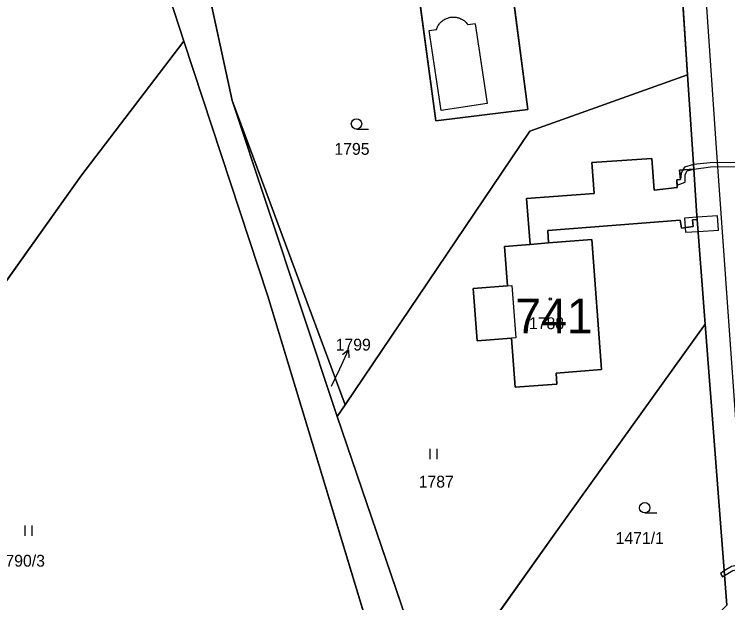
# Model space of a CAD drawing. Extents: x -689422 to -685210, y -987725 to -982160.
# Drawn here: x -687545.1 to -687442.4, y -985044.9 to -984960.2 of the extents above; entities that cross this region are included whole.
import ezdxf

# ---------------------------------------------------------------- set-up
doc = ezdxf.new("R2010")
doc.units = 0
for name, color, linetype in [('KN_Budovy', 7, 'Continuous'), ('KN_Budovy_cisla_domovni', 7, 'Continuous'), ('KN_Hranice_parcel', 7, 'Continuous'), ('KN_Hranice_parcel_vnitrni_kresba', 7, 'Continuous'), ('KN_Parcelni cisla', 7, 'Continuous'), ('KN_Parcelni cisla_sipky', 7, 'Continuous'), ('KN_Polygon parcely', 7, 'Continuous'), ('KN_POZEMKY_OSTATNI PLOCHA', 7, 'Continuous'), ('KN_POZEMKY_OVOCNY_SAD', 7, 'Continuous'), ('KN_POZEMKY_TTP', 7, 'Continuous'), ('KN_POZEMKY_VODNI_PLOCHA', 7, 'Continuous'), ('KN_POZEMKY_ZAHRADA', 7, 'Continuous'), ('KN_POZEMKY_ZASTAVENA PLOCHA', 7, 'Continuous'), ('KN_VYUZITI_10_vodni plocha_nadrz umela', 7, 'Continuous'), ('KN_VYUZITI_16_ostatni plocha_silnice', 7, 'Continuous'), ('KN_VYUZITI_17_ostatni plocha_ostatni komunikace', 7, 'Continuous'), ('KN_Věcná břemena k části', 7, 'Continuous'), ('KN_Značky budov', 7, 'Continuous'), ('KN_Značky kultur', 7, 'Continuous')]:
    doc.layers.add(name, color=color, linetype=linetype)

msp = doc.modelspace()

# ---------------------------------------------------------------- linework, layer by layer
at = {"layer": 'KN_Budovy'}
msp.add_lwpolyline([(-687470.89, -984993.32), (-687474.57, -984993.61), (-687474.14, -984999.29), (-687473.51, -984999.24), (-687472.94, -985006.77), (-687473.56, -985006.82), (-687473.02, -985013.9), (-687467.02, -985013.45), (-687467.12, -985011.85), (-687460.58, -985011.34), (-687461.99, -984992.62), (-687468.21, -984993.11)], close=True, dxfattribs=at)
at = {"layer": 'KN_Hranice_parcel'}
for p, q in [((-687518.31, -984951.51), (-687513.76, -984972.61)), ((-687522.14, -984959.78), (-687520.73, -984964.06)), ((-687520.73, -984964.06), (-687508.61, -985000.77)), ((-687447.31, -984982.48), (-687448.2, -984968.89)), ((-687513.76, -984972.61), (-687497.51, -985016.43)), ((-687498.63, -985018.1), (-687513.76, -984972.61)), ((-687449.37, -984982.64), (-687447.31, -984982.48)), ((-687446.91, -984988.51), (-687447.31, -984982.48)), ((-687446.82, -984989.76), (-687446.91, -984988.51)), ((-687445.69, -985004.82), (-687446.82, -984989.76)), ((-687466.91, -985034.37), (-687445.69, -985004.82)), ((-687445.69, -985004.82), (-687442.55, -985045.26)), ((-687497.51, -985016.43), (-687498.63, -985018.1)), ((-687498.63, -985018.1), (-687484.61, -985059.32)), ((-687484.61, -985059.32), (-687466.91, -985034.37))]:
    msp.add_line(p, q, dxfattribs=at)
for points in [[(-687448.2, -984968.89), (-687449.69, -984946.23), (-687449.87, -984944.18)], [(-687472.2, -984955.59), (-687472.58, -984951.81), (-687488.92, -984953.72), (-687488.5, -984957.41), (-687486.92, -984957.23), (-687484.44, -984975.54), (-687471.21, -984973.88), (-687473.57, -984955.74), (-687472.2, -984955.59)], [(-687585.79, -985054.04), (-687535.53, -984983.48), (-687520.73, -984964.06)], [(-687448.2, -984968.89), (-687470.93, -984977), (-687497.51, -985016.43)], [(-687446.82, -984989.76), (-687447.51, -984989.81), (-687447.41, -984990.74), (-687449.09, -984991), (-687449.26, -984989.85), (-687468.33, -984991.3), (-687468.21, -984993.11), (-687461.99, -984992.62), (-687460.58, -985011.34), (-687467.12, -985011.85), (-687467.02, -985013.45), (-687473.02, -985013.9), (-687473.56, -985006.82), (-687478.49, -985007.19), (-687479.07, -984999.67), (-687474.14, -984999.29), (-687474.57, -984993.61), (-687470.89, -984993.32), (-687471.38, -984986.71), (-687461.67, -984985.99), (-687461.99, -984981.54), (-687453.34, -984980.93), (-687453.04, -984985.49), (-687449.7, -984985.15), (-687449.74, -984984.03), (-687449.25, -984983.99), (-687449.37, -984982.64)], [(-687508.61, -985000.77), (-687492.99, -985052.45), (-687483.53, -985074.19), (-687487.05, -985075.77), (-687484.5, -985081.55), (-687481.24, -985080.06), (-687482.25, -985083.73), (-687487.48, -985092.66), (-687493.2, -985101.29), (-687500.74, -985109.98), (-687505.61, -985119.92)]]:
    msp.add_lwpolyline(points, dxfattribs=at)
at = {"layer": 'KN_Hranice_parcel_vnitrni_kresba'}
for p, q in [((-687444.1, -984978.73), (-687446.31, -984946.07)), ((-687485.4, -984962.53), (-687484.37, -984962.38)), ((-687478.8, -984961.57), (-687479.81, -984961.71)), ((-687478.8, -984961.57), (-687477.06, -984973.04)), ((-687483.66, -984974.02), (-687485.4, -984962.53)), ((-687477.06, -984973.04), (-687483.66, -984974.02)), ((-687439.58, -985042.49), (-687444.1, -984978.73)), ((-687470.89, -984993.32), (-687468.21, -984993.11)), ((-687474.14, -984999.29), (-687473.51, -984999.24)), ((-687473.51, -984999.24), (-687472.94, -985006.77)), ((-687472.94, -985006.77), (-687473.56, -985006.82))]:
    msp.add_line(p, q, dxfattribs=at)
msp.add_lwpolyline([(-687484.37, -984962.38), (-687484.32, -984962.25), (-687484.27, -984962.12), (-687484.21, -984961.99), (-687484.15, -984961.87), (-687484.07, -984961.75), (-687483.99, -984961.63), (-687483.91, -984961.52), (-687483.82, -984961.42), (-687483.72, -984961.32), (-687483.62, -984961.22), (-687483.51, -984961.13), (-687483.4, -984961.05), (-687483.28, -984960.97), (-687483.16, -984960.9), (-687483.03, -984960.84), (-687482.91, -984960.78), (-687482.78, -984960.73), (-687482.64, -984960.69), (-687482.51, -984960.65), (-687482.37, -984960.62), (-687482.23, -984960.6), (-687482.09, -984960.59), (-687481.95, -984960.59), (-687481.81, -984960.59), (-687481.67, -984960.6), (-687481.53, -984960.62), (-687481.4, -984960.64), (-687481.26, -984960.68), (-687481.13, -984960.72), (-687480.99, -984960.76), (-687480.87, -984960.82), (-687480.74, -984960.88), (-687480.62, -984960.95), (-687480.5, -984961.02), (-687480.39, -984961.1), (-687480.28, -984961.19), (-687480.17, -984961.29), (-687480.07, -984961.38), (-687479.98, -984961.49), (-687479.89, -984961.6), (-687479.81, -984961.71)], dxfattribs=at)
at = {"layer": 'KN_Parcelni cisla_sipky'}
for p, q in [((-687498.27, -985011.25), (-687497, -985008.53)), ((-687497, -985008.53), (-687497.88, -985009.23)), ((-687497, -985008.53), (-687496.97, -985009.65)), ((-687499.45, -985013.76), (-687498.27, -985011.25))]:
    msp.add_line(p, q, dxfattribs=at)
at = {"layer": 'KN_Polygon parcely'}
for points in [[(-687456.57, -984863.18), (-687454.52, -984891.43), (-687454.38, -984893.36), (-687449.87, -984944.18), (-687449.69, -984946.23), (-687448.2, -984968.89), (-687447.31, -984982.48), (-687446.91, -984988.51), (-687446.82, -984989.76), (-687445.69, -985004.82), (-687442.55, -985045.26)], [(-687529.12, -984878.02), (-687528.89, -984894.98), (-687526.81, -984926.28), (-687525.16, -984951.03), (-687522.14, -984959.78), (-687520.73, -984964.06), (-687508.61, -985000.77), (-687492.99, -985052.45)], [(-687484.61, -985059.32), (-687498.63, -985018.1), (-687513.76, -984972.61), (-687518.31, -984951.51), (-687522.57, -984931.73), (-687523.19, -984878.93)], [(-687492.99, -985052.45), (-687508.61, -985000.77), (-687520.73, -984964.06), (-687535.53, -984983.48), (-687585.79, -985054.04)]]:
    msp.add_lwpolyline(points, dxfattribs=at)
for points in [[(-687510.29, -984895.69), (-687520.38, -984896.46), (-687518.31, -984951.51), (-687513.76, -984972.61), (-687497.51, -985016.43), (-687470.93, -984977), (-687448.2, -984968.89), (-687449.69, -984946.23), (-687449.87, -984944.18), (-687506.4, -984956.48), (-687511.46, -984925.75), (-687510.43, -984900.84), (-687510.32, -984896.62)], [(-687585.79, -985054.04), (-687535.53, -984983.48), (-687520.73, -984964.06), (-687522.14, -984959.78), (-687525.16, -984951.03), (-687526.81, -984926.28), (-687605.26, -985039.31)], [(-687472.2, -984955.59), (-687472.58, -984951.81), (-687488.92, -984953.72), (-687488.5, -984957.41), (-687486.92, -984957.23), (-687484.44, -984975.54), (-687471.21, -984973.88), (-687473.57, -984955.74)], [(-687472.2, -984955.59), (-687473.57, -984955.74), (-687471.21, -984973.88), (-687484.44, -984975.54), (-687486.92, -984957.23), (-687488.5, -984957.41), (-687488.92, -984953.72), (-687472.58, -984951.81)], [(-687466.91, -985034.37), (-687445.69, -985004.82), (-687446.82, -984989.76), (-687447.51, -984989.81), (-687447.41, -984990.74), (-687449.09, -984991), (-687449.26, -984989.85), (-687468.33, -984991.3), (-687468.21, -984993.11), (-687461.99, -984992.62), (-687460.58, -985011.34), (-687467.12, -985011.85), (-687467.02, -985013.45), (-687473.02, -985013.9), (-687473.56, -985006.82), (-687478.49, -985007.19), (-687479.07, -984999.67), (-687474.14, -984999.29), (-687474.57, -984993.61), (-687470.89, -984993.32), (-687471.38, -984986.71), (-687461.67, -984985.99), (-687461.99, -984981.54), (-687453.34, -984980.93), (-687453.04, -984985.49), (-687449.7, -984985.15), (-687449.74, -984984.03), (-687449.25, -984983.99), (-687449.37, -984982.64), (-687447.31, -984982.48), (-687448.2, -984968.89), (-687470.93, -984977), (-687497.51, -985016.43), (-687498.63, -985018.1), (-687484.61, -985059.32)], [(-687498.63, -985018.1), (-687497.51, -985016.43), (-687513.76, -984972.61)], [(-687446.91, -984988.51), (-687447.31, -984982.48), (-687449.37, -984982.64), (-687449.25, -984983.99), (-687449.74, -984984.03), (-687449.7, -984985.15), (-687453.04, -984985.49), (-687453.34, -984980.93), (-687461.99, -984981.54), (-687461.67, -984985.99), (-687471.38, -984986.71), (-687470.89, -984993.32), (-687474.57, -984993.61), (-687474.14, -984999.29), (-687479.07, -984999.67), (-687478.49, -985007.19), (-687473.56, -985006.82), (-687473.02, -985013.9), (-687467.02, -985013.45), (-687467.12, -985011.85), (-687460.58, -985011.34), (-687461.99, -984992.62), (-687468.21, -984993.11), (-687468.33, -984991.3), (-687449.26, -984989.85), (-687449.09, -984991), (-687447.41, -984990.74), (-687447.51, -984989.81), (-687446.82, -984989.76)], [(-687442.55, -985045.26), (-687445.69, -985004.82), (-687466.91, -985034.37), (-687484.61, -985059.32), (-687477.82, -985079.87), (-687473.98, -985076.31), (-687458.35, -985060.87), (-687459.83, -985059.66), (-687460.13, -985055.66), (-687462.83, -985055.87), (-687463.42, -985048.15), (-687449.96, -985047.11), (-687449.57, -985052.19)]]:
    msp.add_lwpolyline(points, close=True, dxfattribs=at)
at = {"layer": 'KN_POZEMKY_OSTATNI PLOCHA'}
for p, q in [((-687448.2, -984968.89), (-687449.69, -984946.23)), ((-687518.31, -984951.51), (-687513.76, -984972.61)), ((-687520.73, -984964.06), (-687522.14, -984959.78)), ((-687508.61, -985000.77), (-687520.73, -984964.06)), ((-687447.31, -984982.48), (-687448.2, -984968.89)), ((-687513.76, -984972.61), (-687498.63, -985018.1)), ((-687446.91, -984988.51), (-687447.31, -984982.48)), ((-687446.82, -984989.76), (-687446.91, -984988.51)), ((-687445.69, -985004.82), (-687446.82, -984989.76)), ((-687492.99, -985052.45), (-687508.61, -985000.77)), ((-687442.55, -985045.26), (-687445.69, -985004.82)), ((-687498.63, -985018.1), (-687484.61, -985059.32))]:
    msp.add_line(p, q, dxfattribs=at)
at = {"layer": 'KN_POZEMKY_OVOCNY_SAD'}
for p, q in [((-687522.14, -984959.78), (-687520.73, -984964.06)), ((-687520.73, -984964.06), (-687535.53, -984983.48)), ((-687535.53, -984983.48), (-687585.79, -985054.04))]:
    msp.add_line(p, q, dxfattribs=at)
at = {"layer": 'KN_POZEMKY_TTP'}
for p, q in [((-687535.53, -984983.48), (-687520.73, -984964.06)), ((-687520.73, -984964.06), (-687508.61, -985000.77)), ((-687470.93, -984977), (-687448.2, -984968.89)), ((-687448.2, -984968.89), (-687447.31, -984982.48)), ((-687513.76, -984972.61), (-687497.51, -985016.43)), ((-687498.63, -985018.1), (-687513.76, -984972.61)), ((-687497.51, -985016.43), (-687470.93, -984977)), ((-687453.34, -984980.93), (-687461.99, -984981.54)), ((-687453.04, -984985.49), (-687453.34, -984980.93)), ((-687461.99, -984981.54), (-687461.67, -984985.99)), ((-687447.31, -984982.48), (-687449.37, -984982.64)), ((-687449.37, -984982.64), (-687449.25, -984983.99)), ((-687585.79, -985054.04), (-687535.53, -984983.48)), ((-687449.25, -984983.99), (-687449.74, -984984.03)), ((-687449.74, -984984.03), (-687449.7, -984985.15)), ((-687461.67, -984985.99), (-687471.38, -984986.71)), ((-687449.7, -984985.15), (-687453.04, -984985.49)), ((-687471.38, -984986.71), (-687470.89, -984993.32)), ((-687468.33, -984991.3), (-687449.26, -984989.85)), ((-687449.26, -984989.85), (-687449.09, -984991)), ((-687447.51, -984989.81), (-687446.82, -984989.76)), ((-687447.41, -984990.74), (-687447.51, -984989.81)), ((-687446.82, -984989.76), (-687445.69, -985004.82)), ((-687449.09, -984991), (-687447.41, -984990.74)), ((-687468.21, -984993.11), (-687468.33, -984991.3)), ((-687470.89, -984993.32), (-687474.57, -984993.61)), ((-687461.99, -984992.62), (-687468.21, -984993.11)), ((-687460.58, -985011.34), (-687461.99, -984992.62)), ((-687474.57, -984993.61), (-687474.14, -984999.29)), ((-687474.14, -984999.29), (-687479.07, -984999.67)), ((-687479.07, -984999.67), (-687478.49, -985007.19)), ((-687508.61, -985000.77), (-687492.99, -985052.45)), ((-687445.69, -985004.82), (-687466.91, -985034.37)), ((-687478.49, -985007.19), (-687473.56, -985006.82)), ((-687473.56, -985006.82), (-687473.02, -985013.9)), ((-687467.12, -985011.85), (-687460.58, -985011.34)), ((-687467.02, -985013.45), (-687467.12, -985011.85)), ((-687473.02, -985013.9), (-687467.02, -985013.45)), ((-687497.51, -985016.43), (-687498.63, -985018.1)), ((-687498.63, -985018.1), (-687497.51, -985016.43)), ((-687484.61, -985059.32), (-687498.63, -985018.1)), ((-687466.91, -985034.37), (-687484.61, -985059.32))]:
    msp.add_line(p, q, dxfattribs=at)
at = {"layer": 'KN_POZEMKY_VODNI_PLOCHA'}
for p, q in [((-687473.57, -984955.74), (-687471.21, -984973.88)), ((-687484.44, -984975.54), (-687486.92, -984957.23)), ((-687471.21, -984973.88), (-687484.44, -984975.54))]:
    msp.add_line(p, q, dxfattribs=at)
at = {"layer": 'KN_POZEMKY_ZAHRADA'}
for p, q in [((-687449.69, -984946.23), (-687448.2, -984968.89)), ((-687513.76, -984972.61), (-687518.31, -984951.51)), ((-687471.21, -984973.88), (-687473.57, -984955.74)), ((-687486.92, -984957.23), (-687484.44, -984975.54)), ((-687448.2, -984968.89), (-687470.93, -984977)), ((-687497.51, -985016.43), (-687513.76, -984972.61)), ((-687484.44, -984975.54), (-687471.21, -984973.88)), ((-687470.93, -984977), (-687497.51, -985016.43)), ((-687466.91, -985034.37), (-687445.69, -985004.82)), ((-687445.69, -985004.82), (-687442.55, -985045.26)), ((-687484.61, -985059.32), (-687466.91, -985034.37))]:
    msp.add_line(p, q, dxfattribs=at)
at = {"layer": 'KN_POZEMKY_ZASTAVENA PLOCHA'}
for p, q in [((-687461.99, -984981.54), (-687453.34, -984980.93)), ((-687453.34, -984980.93), (-687453.04, -984985.49)), ((-687461.67, -984985.99), (-687461.99, -984981.54)), ((-687449.37, -984982.64), (-687447.31, -984982.48)), ((-687449.25, -984983.99), (-687449.37, -984982.64)), ((-687447.31, -984982.48), (-687446.91, -984988.51)), ((-687449.74, -984984.03), (-687449.25, -984983.99)), ((-687449.7, -984985.15), (-687449.74, -984984.03)), ((-687471.38, -984986.71), (-687461.67, -984985.99)), ((-687453.04, -984985.49), (-687449.7, -984985.15)), ((-687470.89, -984993.32), (-687471.38, -984986.71)), ((-687446.91, -984988.51), (-687446.82, -984989.76)), ((-687449.26, -984989.85), (-687468.33, -984991.3)), ((-687449.09, -984991), (-687449.26, -984989.85)), ((-687446.82, -984989.76), (-687447.51, -984989.81)), ((-687447.51, -984989.81), (-687447.41, -984990.74)), ((-687447.41, -984990.74), (-687449.09, -984991)), ((-687468.33, -984991.3), (-687468.21, -984993.11)), ((-687474.57, -984993.61), (-687470.89, -984993.32)), ((-687468.21, -984993.11), (-687461.99, -984992.62)), ((-687461.99, -984992.62), (-687460.58, -985011.34)), ((-687474.14, -984999.29), (-687474.57, -984993.61)), ((-687479.07, -984999.67), (-687474.14, -984999.29)), ((-687478.49, -985007.19), (-687479.07, -984999.67)), ((-687473.56, -985006.82), (-687478.49, -985007.19)), ((-687473.02, -985013.9), (-687473.56, -985006.82)), ((-687460.58, -985011.34), (-687467.12, -985011.85)), ((-687467.12, -985011.85), (-687467.02, -985013.45)), ((-687467.02, -985013.45), (-687473.02, -985013.9))]:
    msp.add_line(p, q, dxfattribs=at)
at = {"layer": 'KN_VYUZITI_10_vodni plocha_nadrz umela'}
for p, q in [((-687473.57, -984955.74), (-687471.21, -984973.88)), ((-687484.44, -984975.54), (-687486.92, -984957.23)), ((-687471.21, -984973.88), (-687484.44, -984975.54))]:
    msp.add_line(p, q, dxfattribs=at)
at = {"layer": 'KN_VYUZITI_16_ostatni plocha_silnice'}
for p, q in [((-687448.2, -984968.89), (-687449.69, -984946.23)), ((-687447.31, -984982.48), (-687448.2, -984968.89)), ((-687446.91, -984988.51), (-687447.31, -984982.48)), ((-687446.82, -984989.76), (-687446.91, -984988.51)), ((-687445.69, -985004.82), (-687446.82, -984989.76)), ((-687442.55, -985045.26), (-687445.69, -985004.82))]:
    msp.add_line(p, q, dxfattribs=at)
at = {"layer": 'KN_VYUZITI_17_ostatni plocha_ostatni komunikace'}
for p, q in [((-687518.31, -984951.51), (-687513.76, -984972.61)), ((-687520.73, -984964.06), (-687522.14, -984959.78)), ((-687508.61, -985000.77), (-687520.73, -984964.06)), ((-687513.76, -984972.61), (-687498.63, -985018.1)), ((-687492.99, -985052.45), (-687508.61, -985000.77)), ((-687498.63, -985018.1), (-687484.61, -985059.32))]:
    msp.add_line(p, q, dxfattribs=at)
at = {"layer": 'KN_Věcná břemena k části'}
for points in [[(-687449.71, -984984.79), (-687448.57, -984984.38), (-687448.55, -984983.26), (-687448.25, -984982.72), (-687447.31, -984982.48), (-687447.35, -984981.82), (-687448.67, -984982.2), (-687448.88, -984982.6), (-687449.15, -984983.1), (-687449.25, -984983.99), (-687449.74, -984984.03)], [(-687447.35, -984981.82), (-687447.31, -984982.48), (-687444.92, -984982.17), (-687435.69, -984982.1), (-687435.1, -984982.31), (-687435.02, -984983.26), (-687435.23, -984984.49), (-687434.63, -984984.59), (-687434.4, -984983.28), (-687434.52, -984981.87), (-687435.59, -984981.48), (-687444.96, -984981.57)], [(-687443.89, -984989.22), (-687446.84, -984989.42), (-687448.64, -984989.53), (-687448.55, -984990.92), (-687448.5, -984991.57), (-687446.69, -984991.45), (-687443.75, -984991.26)], [(-687431.18, -985040.38), (-687430.64, -985040.36), (-687430.69, -985038.98), (-687440.5, -985039.44), (-687441.91, -985039.7), (-687442.93, -985040.35), (-687442.88, -985041.02), (-687441.69, -985040.26), (-687440.44, -985040.04), (-687431.23, -985039.6)], [(-687442.88, -985041.02), (-687442.93, -985040.35), (-687443.48, -985040.7), (-687443.16, -985041.2)]]:
    msp.add_lwpolyline(points, close=True, dxfattribs=at)
at = {"layer": 'KN_Značky budov'}
msp.add_circle((-687467.97, -985001.2), 0.175, dxfattribs=at)
at = {"layer": 'KN_Značky kultur'}
for p, q in [((-687495.87, -984976.73), (-687494.12, -984976.73)), ((-687485.27, -985024.25), (-687485.27, -985022.75)), ((-687484.27, -985024.25), (-687484.27, -985022.75)), ((-687454.38, -985032), (-687452.63, -985032)), ((-687543.55, -985035.3), (-687543.55, -985033.8)), ((-687542.55, -985035.3), (-687542.55, -985033.8))]:
    msp.add_line(p, q, dxfattribs=at)
for centre in [(-687495.87, -984975.98), (-687454.38, -985031.25)]:
    msp.add_circle(centre, 0.75, dxfattribs=at)

# ---------------------------------------------------------------- texts
at = {"layer": 'KN_Budovy_cisla_domovni'}
msp.add_text('741', height=5, dxfattribs=at).set_placement((-687473.02, -985006.13))
at = {"layer": 'KN_Parcelni cisla'}
for s, p in [('1795', (-687499.05, -984980.42)), ('1788', (-687471.05, -985005.53)), ('1799', (-687498.87, -985008.61)), ('1787', (-687486.92, -985028.34)), ('1471/1', (-687458.57, -985036.46)), ('1790/3', (-687547.67, -985039.73))]:
    msp.add_text(s, height=1.7, dxfattribs=at).set_placement(p)

doc.saveas('drawing.dxf')
